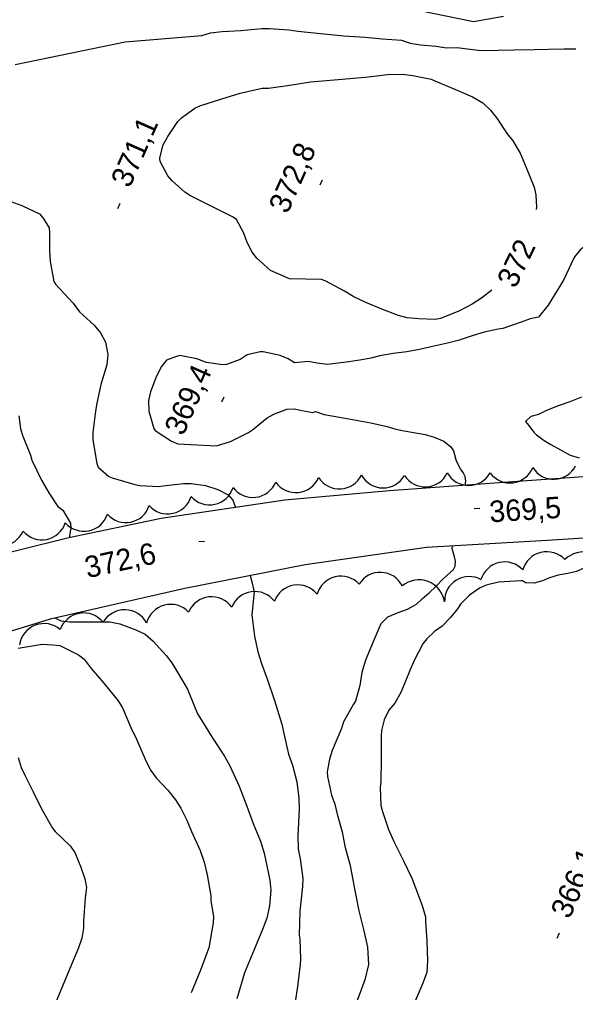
# Model space of a CAD drawing. Extents: x 287698 to 290158, y 5234163 to 5237182.
# Drawn here: x 288226.3 to 288304, y 5235484.4 to 5235620.4 of the extents above; entities that cross this region are included whole.
import ezdxf

# ---------------------------------------------------------------- set-up
doc = ezdxf.new("R2010")
doc.units = 0
for name, color, linetype in [('Niveau 1', 7, 'Continuous'), ('Niveau 2', 7, 'Continuous'), ('Niveau 21', 7, 'Continuous'), ('Niveau 3', 7, 'Continuous'), ('Niveau 44', 7, 'Continuous')]:
    doc.layers.add(name, color=color, linetype=linetype)

msp = doc.modelspace()

# ---------------------------------------------------------------- linework, layer by layer
at = {"layer": 'Niveau 1'}
for points in [[(288225.73, 5235614.07), (288241.09, 5235617.26), (288251.77, 5235618.14), (288252.98, 5235618.5), (288254.64, 5235618.69), (288257.22, 5235618.83), (288260.16, 5235619.11), (288261.19, 5235619.11), (288263.98, 5235618.92), (288265.2, 5235618.74), (288268.36, 5235618.42), (288271.61, 5235618.08), (288274.58, 5235617.89), (288276.99, 5235617.7), (288279.65, 5235617.51), (288280.86, 5235617.05), (288282.31, 5235616.84), (288284.49, 5235616.64), (288285.93, 5235616.43), (288287.38, 5235616.46), (288290.76, 5235616.04), (288293.17, 5235616.09), (288295.34, 5235616.13), (288298.23, 5235616.18), (288300.16, 5235616.22), (288302.33, 5235616.26), (288304.01, 5235616.3)], [(288325.38, 5235607.41), (288325.64, 5235606.28), (288325.88, 5235603.87), (288325.85, 5235602.39), (288325.65, 5235601.92), (288324.4, 5235598.99), (288322.96, 5235595.77), (288322.05, 5235594.13), (288321.49, 5235593.53), (288319.56, 5235592.34), (288317.16, 5235591.11), (288316.3, 5235590.78), (288313.59, 5235590.17), (288312.39, 5235590.03), (288309.7, 5235589.72), (288308.21, 5235589.42), (288305.56, 5235588.82), (288304.72, 5235588.26), (288303.85, 5235587.23), (288303.35, 5235586.25), (288302.28, 5235583.93)], [(288302.28, 5235583.93), (288300.13, 5235580.45), (288298.81, 5235578.79), (288297.65, 5235578.56), (288296.4, 5235578.09), (288293.81, 5235577.17), (288293.15, 5235577.08), (288291.19, 5235576.67), (288289.67, 5235576.2), (288287.58, 5235575.51), (288286.09, 5235575.14), (288283.98, 5235574.69), (288282.16, 5235574.25), (288280.4, 5235573.94), (288278.52, 5235573.71), (288276.62, 5235573.37), (288275.4, 5235573.06), (288274.12, 5235572.81), (288272.3, 5235572.54), (288269.35, 5235572.18), (288267.9, 5235572.34), (288266.62, 5235572.57), (288264.71, 5235572.4), (288264.71, 5235572.4)], [(288264.71, 5235572.4), (288263.84, 5235572.97), (288262.71, 5235573.4), (288260.36, 5235573.92), (288259.92, 5235573.92), (288258.13, 5235573.49), (288257.15, 5235572.87), (288255.24, 5235572.18), (288254.68, 5235572.1), (288252.46, 5235572.44), (288251.09, 5235572.96), (288248.7, 5235573.4), (288248.25, 5235573.3), (288246.85, 5235572.77), (288246.11, 5235571.83), (288245.38, 5235570.31), (288244.62, 5235568.35), (288244.33, 5235567.11), (288244.39, 5235565.62), (288245.06, 5235563.23), (288245.28, 5235562.92), (288247.55, 5235561.43), (288248.42, 5235561.07), (288253.84, 5235560.8)], [(288253.84, 5235560.8), (288255.77, 5235561.39), (288258.28, 5235562.64), (288258.85, 5235563.05), (288260.89, 5235564.72), (288261.82, 5235565.23), (288263.64, 5235565.93), (288264.73, 5235565.97), (288265.75, 5235565.71), (288267.29, 5235565.43), (288267.68, 5235565.58)], [(288267.68, 5235565.58), (288268.89, 5235565.15), (288270.22, 5235564.92), (288272.82, 5235564.46), (288275.37, 5235564.01), (288277.66, 5235563.51), (288278.89, 5235563.11), (288280.05, 5235562.9), (288282.96, 5235562.39), (288284.25, 5235561.99), (288285.58, 5235561.43), (288286.56, 5235560.63), (288286.93, 5235560.09), (288287.23, 5235559.06)], [(288288.54, 5235555.26), (288288.63, 5235555.86), (288288.54, 5235556.52), (288288.3, 5235557.08), (288287.93, 5235557.56), (288287.39, 5235558.55), (288287.23, 5235559.06)], [(288282.61, 5235539.44), (288283.51, 5235540.26), (288284.49, 5235541.17), (288285.43, 5235542.15), (288286.92, 5235543.53), (288287.16, 5235543.99), (288287.22, 5235544.66), (288287.09, 5235545.28), (288286.76, 5235546.46), (288286.77, 5235546.78)], [(288282.61, 5235539.44), (288281.71, 5235538.6), (288280.48, 5235537.91), (288279.15, 5235537.47), (288277.73, 5235536.85), (288276.79, 5235535.91), (288275.94, 5235533.96), (288274.66, 5235530.83), (288274.14, 5235529.12), (288273.87, 5235527.3), (288273.23, 5235525.12), (288272.96, 5235524.69), (288271.58, 5235522.2), (288271.29, 5235521.27), (288270, 5235518.19), (288269.63, 5235517.02), (288269.31, 5235515.22), (288269.34, 5235514.56), (288269.9, 5235511.95), (288270.38, 5235510.7), (288270.67, 5235509.3), (288271.36, 5235506.82), (288271.75, 5235504.84), (288272.48, 5235502.15), (288272.67, 5235501.1), (288273.22, 5235498.39), (288273.73, 5235495.81), (288274.42, 5235493), (288274.93, 5235490.74)], [(288274.93, 5235490.74), (288275.08, 5235488.29), (288274.54, 5235486.15), (288273.62, 5235483.62), (288272.52, 5235480.69), (288271.02, 5235477.95), (288270.94, 5235477.82)]]:
    msp.add_lwpolyline(points, dxfattribs=at)
at = {"layer": 'Niveau 2'}
for points in [[(288282.22, 5235621.66), (288289.72, 5235620.11), (288293.92, 5235620.84)], [(288264.03, 5235584.11), (288261.38, 5235585.31), (288259.47, 5235587.04), (288258.83, 5235587.84), (288258.1, 5235589.19), (288257.66, 5235590.53), (288256.62, 5235592.43), (288256.14, 5235592.76), (288253.27, 5235594.2), (288250.18, 5235595.74), (288249.39, 5235596.23), (288247.62, 5235597.81), (288247.05, 5235598.55), (288245.99, 5235600.55), (288245.93, 5235601.03), (288246.37, 5235602.84), (288247.02, 5235604.03), (288248.45, 5235606.1), (288248.95, 5235606.64), (288250.82, 5235608), (288251.52, 5235608.3), (288254.57, 5235609.3), (288257.16, 5235610.08), (288260.19, 5235610.77), (288261.09, 5235610.77), (288264.06, 5235611.21), (288266.95, 5235611.68), (288268.65, 5235611.83), (288272.44, 5235612.12), (288275.04, 5235612.37), (288277.71, 5235612.67), (288279.79, 5235612.74), (288281.26, 5235612.56), (288283.8, 5235612.03), (288284.34, 5235611.8), (288287.19, 5235610.6), (288289.59, 5235609.57), (288291.04, 5235608.72), (288292.11, 5235607.71), (288292.97, 5235606.57), (288294.44, 5235604.38), (288295.22, 5235603.42), (288296.22, 5235601.7), (288297.06, 5235599.71), (288298.21, 5235596.95), (288298.44, 5235595.86), (288298.53, 5235594.14), (288298.49, 5235593.81)], [(288225.13, 5235594.94), (288226.63, 5235594.37), (288229.1, 5235593.22), (288229.65, 5235592.61), (288230.45, 5235591.25), (288230.49, 5235590.67), (288230.49, 5235588.12), (288230.6, 5235586.56), (288231.11, 5235583.76), (288231.33, 5235583.39), (288233.8, 5235580.75), (288234.69, 5235579.53), (288236.77, 5235577.65), (288237.65, 5235576.58), (288238.34, 5235575.27), (288238.65, 5235573.56), (288238.52, 5235572.11)], [(288292.3, 5235582.57), (288290.82, 5235581.42), (288289.52, 5235580.57), (288287.75, 5235579.66), (288285.12, 5235578.58), (288284.36, 5235578.47), (288282.08, 5235578.52), (288280.44, 5235578.7), (288279.23, 5235579), (288277.17, 5235579.8), (288274.68, 5235580.83), (288273, 5235581.64), (288271.73, 5235582.41), (288269.09, 5235583.82), (288268.51, 5235584.04), (288264.03, 5235584.11)], [(288238.52, 5235572.11), (288237.7, 5235569.35), (288237.09, 5235566.53), (288236.9, 5235565.27), (288236.56, 5235562.67), (288236.56, 5235561.62), (288237.11, 5235558.34), (288237.33, 5235557.82), (288238.81, 5235556.51), (288239.28, 5235556.31), (288242.43, 5235555.37), (288243.13, 5235555.27), (288245.69, 5235555.13), (288246.37, 5235555.19), (288249.21, 5235555.52), (288250.3, 5235555.54), (288252.29, 5235555.23), (288254, 5235554.7), (288255.46, 5235553.96), (288256.1, 5235553.2), (288256.5, 5235552.18)], [(288304.8, 5235567.59), (288303.17, 5235566.92), (288301.69, 5235566.42), (288299.91, 5235565.71), (288298.78, 5235565.19), (288297.75, 5235564.9), (288296.99, 5235564.18), (288297.42, 5235563.67), (288298.13, 5235562.7), (288298.53, 5235562.32), (288299.59, 5235561.55), (288300.53, 5235561), (288303.24, 5235559.48), (288304.5, 5235559.1)], [(288226.24, 5235564.98), (288226.48, 5235563.16), (288226.81, 5235562.16)], [(288226.81, 5235562.16), (288227.87, 5235559.51), (288228.06, 5235558.77), (288229.4, 5235556), (288230.41, 5235554.21)], [(288230.41, 5235554.21), (288231.66, 5235552.29), (288232.38, 5235551.78), (288233.45, 5235549.96), (288233.51, 5235549.28), (288233.26, 5235547.94)], [(288316.26, 5235548.59), (288316.11, 5235547.96), (288315.62, 5235547.55), (288315.14, 5235547.3), (288313.46, 5235546.53), (288312.42, 5235546.21), (288310.43, 5235545.55), (288308.23, 5235544.74), (288306.92, 5235544.32), (288305.13, 5235543.69), (288304.09, 5235543.22), (288302.88, 5235542.94), (288301.55, 5235542.7), (288300.33, 5235542.32), (288299.34, 5235541.91), (288298.18, 5235541.59), (288296.99, 5235541.64), (288296.58, 5235541.94)], [(288258.53, 5235542.67), (288258.76, 5235541.79), (288259.08, 5235540.39)], [(288296.58, 5235541.94), (288296.37, 5235541.92), (288293.21, 5235541.72), (288291.51, 5235541.34), (288290.57, 5235540.92), (288289.17, 5235539.93), (288287.93, 5235538.64), (288287.49, 5235538.01)], [(288259.08, 5235540.39), (288258.76, 5235537.16), (288259.13, 5235534.21), (288259.62, 5235532.02), (288260.1, 5235530.36), (288260.95, 5235528.07), (288261.93, 5235525.21), (288262.97, 5235521.91), (288263.23, 5235520.59), (288263.91, 5235517.7), (288264.44, 5235516.14), (288265.03, 5235513.81), (288265.33, 5235511.57), (288265.36, 5235510.07), (288265.21, 5235506.24), (288265.26, 5235504.48), (288265.5, 5235503.07), (288265.89, 5235500.33), (288265.85, 5235499.2), (288265.47, 5235495.75), (288265.36, 5235492.38), (288265.45, 5235491.85), (288265.58, 5235489.11), (288265.51, 5235488.28), (288265.16, 5235485.21), (288264.83, 5235483.08)], [(288287.49, 5235538.01), (288286.52, 5235536.82), (288285.33, 5235535.58), (288284.26, 5235534.86), (288283.19, 5235533.82), (288282.65, 5235533.14), (288281.42, 5235530.77), (288280.84, 5235529.4), (288279.6, 5235526.43), (288278.72, 5235524.84), (288277.92, 5235523.84), (288277.26, 5235522.49), (288276.86, 5235521.01), (288276.83, 5235520.19), (288276.85, 5235516.89), (288276.78, 5235513.81), (288276.68, 5235513.04), (288276.77, 5235510.52), (288276.97, 5235509.82), (288277.83, 5235507.18), (288278.65, 5235505.38), (288279.94, 5235502.81), (288281.13, 5235500.36), (288281.62, 5235499.01), (288282.55, 5235496.56), (288283.01, 5235494.95), (288283.03, 5235494.29), (288283.22, 5235491.62), (288283.31, 5235488.85), (288283.22, 5235487.24), (288282.67, 5235485.7), (288281.54, 5235483.07)], [(288231.24, 5235536.73), (288232.08, 5235536.33), (288233.34, 5235536.17), (288235.75, 5235536.19), (288238.92, 5235536.2), (288240.32, 5235535.9), (288242.55, 5235535.08), (288243.85, 5235534.45), (288244.99, 5235533.48), (288246.79, 5235531.48)], [(288226.15, 5235532.51), (288229.5, 5235533.05), (288230.98, 5235533), (288231.97, 5235532.89), (288234.57, 5235531.59), (288235.34, 5235530.98), (288236.35, 5235529.69), (288238.11, 5235527.64), (288240.09, 5235525.17), (288240.7, 5235524.17), (288241.88, 5235521.41), (288242.68, 5235519.77), (288244.01, 5235516.69), (288244.68, 5235515.42), (288245.43, 5235514.39), (288247.04, 5235512.66), (288248.12, 5235511.31), (288248.87, 5235510.13), (288249.71, 5235508.47), (288250.35, 5235506.89), (288251.53, 5235504.22), (288252.1, 5235502.59), (288252.54, 5235500.84), (288253.03, 5235497.91), (288253.03, 5235497.19), (288253.4, 5235494.99), (288253.36, 5235494.1), (288252.75, 5235490.62), (288252.49, 5235489.86), (288251.6, 5235487.5), (288250.28, 5235484.36)], [(288246.79, 5235531.48), (288247.61, 5235530.45), (288248.44, 5235529.07), (288249.77, 5235526.78), (288250.07, 5235526.06), (288251.19, 5235523.32), (288251.73, 5235522.45), (288253.3, 5235519.89), (288254.94, 5235517.41), (288255.75, 5235515.95), (288257.02, 5235513.24), (288258.05, 5235510.45), (288258.97, 5235508.02), (288259.99, 5235505.54), (288260.48, 5235503.84), (288261.3, 5235500.07), (288261.4, 5235498.67), (288261.24, 5235496.5), (288260.86, 5235494.79), (288260.36, 5235493.44), (288259.13, 5235490.51), (288257.73, 5235487.15), (288256.66, 5235483.48)], [(288226.16, 5235517.23), (288226.55, 5235515.82), (288227.1, 5235514.69), (288228.22, 5235512.41), (288229.39, 5235510.06), (288230.92, 5235507.34), (288231.31, 5235506.87), (288233.4, 5235504.88), (288234.07, 5235503.94), (288234.91, 5235501.91), (288235.46, 5235500.28), (288235.67, 5235499.08), (288235.47, 5235497.63), (288235.24, 5235494.34), (288235.27, 5235493.37), (288235.01, 5235491.98), (288234.56, 5235490.61), (288233.36, 5235487.76), (288232.08, 5235484.69), (288230.96, 5235482.02)]]:
    msp.add_lwpolyline(points, dxfattribs=at)
at = {"layer": 'Niveau 21'}
for points in [[(288412.58, 5235574.13), (288396.62, 5235568.2), (288378.32, 5235564.14), (288359.27, 5235561.33), (288339.36, 5235559.13), (288315.66, 5235557.22), (288295.2, 5235555.75), (288278, 5235554.48), (288263.36, 5235553.19), (288246.09, 5235550.65), (288233.2, 5235547.93), (288218.94, 5235544.37), (288206.85, 5235539.96), (288196.69, 5235533.87), (288187.01, 5235526.21), (288177.75, 5235515.57), (288171.84, 5235507.18), (288164.1, 5235494.63), (288155.28, 5235480.18), (288145.74, 5235463.07)], [(288404.36, 5235561.32), (288386.9, 5235556.35), (288372.55, 5235553.45), (288354.12, 5235551.14), (288335.81, 5235549.51), (288316.85, 5235548.63), (288300.02, 5235547.58), (288283.18, 5235546.56), (288266.22, 5235544.18), (288249.42, 5235540.87), (288230.59, 5235536.58), (288216.96, 5235532.39), (288205.61, 5235526.76), (288196.13, 5235519.89), (288186.88, 5235510.49), (288178.12, 5235498.91), (288170.26, 5235485.52), (288162.7, 5235472.69), (288155.23, 5235459.52)]]:
    msp.add_lwpolyline(points, dxfattribs=at)
at = {"layer": 'Niveau 3'}
for p, q in [((288268.31, 5235597.25), (288268.63, 5235597.98)), ((288240.05, 5235593.98), (288240.37, 5235594.71)), ((288254.57, 5235566.92), (288254.89, 5235567.65)), ((288289.82, 5235552.03), (288290.61, 5235552.1)), ((288251.36, 5235547.41), (288252.15, 5235547.49)), ((288301.41, 5235491.98), (288301.73, 5235492.71))]:
    msp.add_line(p, q, dxfattribs=at)
at = {"layer": 'Niveau 44'}
for centre, major_axis, ratio, start_param, end_param in [((288294.81, 5235559.06), (0.33, -3.44), 0.996688, 5.254438, 7.373484), ((288300.92, 5235559.54), (0.15, -3.42), 0.998385, 5.217248, 7.340732), ((288264.91, 5235557.7), (0.37, -3.42), 0.999862, 5.221887, 7.349253), ((288270.99, 5235558.21), (-0.61, -3.39), 0.999929, 5.453791, 7.583176), ((288277.1, 5235558.35), (-0.15, -3.44), 0.996668, 5.252404, 7.376626), ((288282.97, 5235558.51), (0.12, -3.45), 0.996108, 5.250228, 7.367246), ((288289.05, 5235558.71), (0.04, -3.46), 0.993964, 5.213908, 7.326485), ((288252.86, 5235555.99), (0.74, -3.36), 0.997316, 5.217176, 7.337935), ((288258.92, 5235557.02), (0.45, -3.42), 0.995679, 5.213177, 7.336396), ((288247, 5235554.72), (0.64, -3.38), 0.99639, 5.250667, 7.372505), ((288241.17, 5235553.51), (0.76, -3.37), 0.990192, 5.212774, 7.319059), ((288235.32, 5235552.3), (0.71, -3.38), 0.995671, 5.218641, 7.335664), ((288229.45, 5235551.09), (0.68, -3.37), 0.99858, 5.222624, 7.342754), ((288223.67, 5235550.31), (0.27, -3.48), 0.999737, 5.220352, 7.343776), ((288299.95, 5235542.53), (-0.71, 3.39), 0.997468, 5.258322, 7.378954), ((288305.06, 5235542.31), (1, 3.51), 0.999956, 5.218665, 7.347405), ((288294.07, 5235541.13), (-3.34, -0.84), 0.995602, 3.634366, 5.752232), ((288271.23, 5235539.09), (-0.87, 3.38), 0.991767, 5.211378, 7.328196), ((288276.7, 5235539.65), (0.38, 3.44), 0.999139, 5.289485, 7.411355), ((288289.11, 5235539.09), (-2.84, -1.94), 0.995296, 3.601857, 5.707324), ((288265.18, 5235537.88), (-0.58, 3.43), 0.995741, 5.217681, 7.33781), ((288282.11, 5235538.46), (1.25, 3.38), 0.997979, 5.214574, 7.339571), ((288253.15, 5235536.23), (-0.42, 3.45), 0.995741, 5.2133, 7.336718), ((288259.17, 5235536.96), (-0.51, 3.44), 0.992114, 5.216106, 7.3289), ((288247.44, 5235535.15), (-0.9, 3.36), 0.999865, 5.218566, 7.342085), ((288235.29, 5235533.96), (-0.59, 3.42), 0.998429, 5.220144, 7.343784), ((288241, 5235534.36), (0.13, 3.51), 0.993984, 5.240959, 7.358788), ((288229.77, 5235532.45), (-1.25, 3.26), 0.998945, 5.215735, 7.342085)]:
    msp.add_ellipse(centre, major_axis=major_axis, ratio=ratio, start_param=start_param, end_param=end_param, dxfattribs=at)

# ---------------------------------------------------------------- texts
at = {"layer": 'Niveau 2'}
msp.add_text('372', height=3, rotation=64.363, dxfattribs=at).set_placement((288295.58, 5235582.66))
at = {"layer": 'Niveau 3'}
for s, rotation, p in [('371,1', 66.1217, (288241.71, 5235596.71)), ('372,8', 66.1217, (288263.75, 5235593.09)), ('369,4', 66.1217, (288249.18, 5235562.06)), ('369,5', 3.6647, (288292.02, 5235550.09)), ('372,6', 12.3108, (288235.8, 5235542.27)), ('366,1', 66.1217, (288303.13, 5235494.53))]:
    msp.add_text(s, height=3, rotation=rotation, dxfattribs=at).set_placement(p)

doc.saveas('drawing.dxf')
